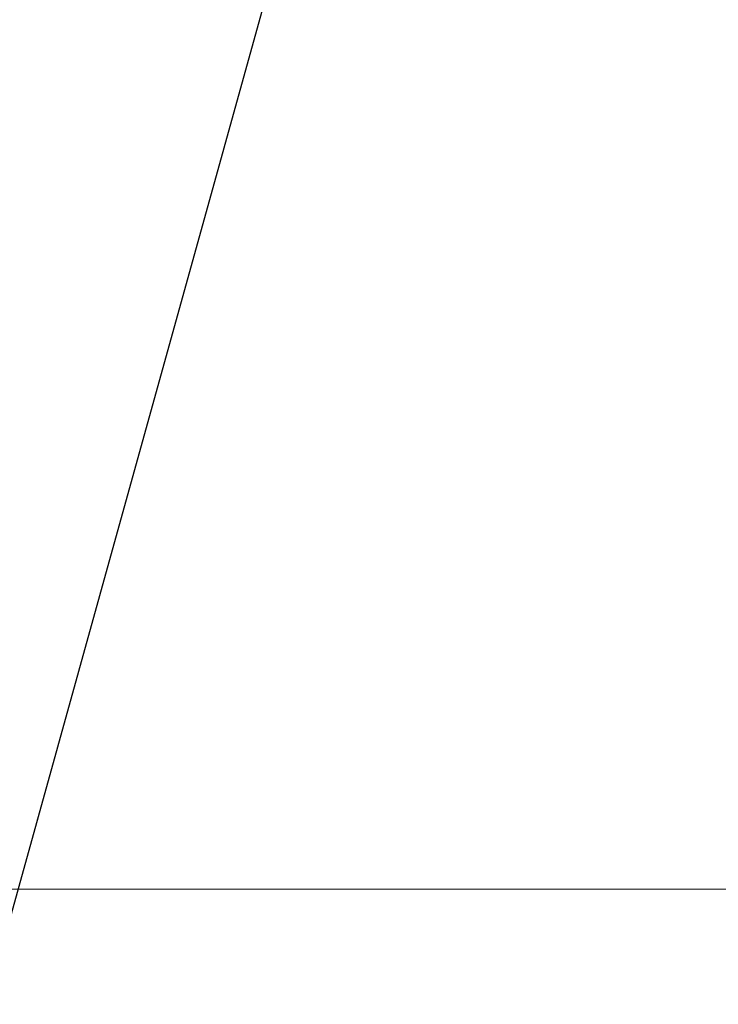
# Model space of a CAD drawing. Header units: metres. Extents: x 102313 to 104557, y 415820 to 422103.
# Tile 487 of 656: x 103674 to 103681, y 418999 to 419009. Entities that reach past the tile are written whole.
import ezdxf

# ---------------------------------------------------------------- set-up
doc = ezdxf.new("R2010")
doc.units = ezdxf.units.M
doc.header["$MEASUREMENT"] = 0
doc.linetypes.add('DGN Style 5', pattern=[84.730388, 36.313023, -48.417365])
doc.linetypes.add('KG-GV', pattern=[42, 12, -6, 0, -6, 12, -6])
for name, color, linetype, lineweight in [('00-50m-Bowgr-markering rijstrook', 4, 'DGN Style 5', 0), ('00-Coordinaten', 7, 'Continuous', 0), ('N-WE-KG-GRONDVERWERVING-G', 130, 'KG-GV', 30), ('N-WE-VH-KANTVERHARDING-GD', 6, 'Continuous', 30)]:
    doc.layers.add(name, color=color, linetype=linetype, lineweight=lineweight)

msp = doc.modelspace()

# ---------------------------------------------------------------- linework, layer by layer
at = {"layer": '00-50m-Bowgr-markering rijstrook', "flags": 128}
msp.add_lwpolyline([(103905.514, 420045.784), (103904.698, 420040.858), (103903.88, 420035.933), (103903.059, 420031.008), (103902.236, 420026.084), (103901.411, 420021.16), (103900.583, 420016.236), (103899.753, 420011.313), (103899.224, 420008.191), (103898.92, 420006.391), (103898.084, 420001.468), (103897.246, 419996.547), (103896.406, 419991.625), (103895.563, 419986.705), (103894.718, 419981.784), (103893.87, 419976.864), (103893.019, 419971.945), (103892.618, 419969.629), (103892.166, 419967.026), (103891.311, 419962.107), (103890.453, 419957.189), (103889.592, 419952.271), (103888.729, 419947.353), (103887.864, 419942.437), (103886.996, 419937.52), (103886.125, 419932.604), (103885.252, 419927.688), (103884.376, 419922.773), (103883.498, 419917.859), (103882.618, 419912.944), (103881.735, 419908.031), (103880.849, 419903.117), (103879.961, 419898.204), (103879.07, 419893.292), (103878.177, 419888.38), (103877.281, 419883.468), (103876.383, 419878.557), (103875.483, 419873.647), (103874.579, 419868.737), (103873.674, 419863.827), (103872.765, 419858.918), (103871.855, 419854.009), (103870.942, 419849.101), (103870.242, 419844.153), (103869.539, 419839.205), (103868.834, 419834.257), (103868.126, 419829.31), (103867.416, 419824.363), (103866.703, 419819.416), (103865.988, 419814.469), (103865.27, 419809.523), (103864.55, 419804.577), (103863.827, 419799.631), (103863.101, 419794.685), (103862.373, 419789.74), (103861.643, 419784.795), (103860.91, 419779.85), (103860.174, 419774.906), (103859.436, 419769.961), (103858.695, 419765.017), (103857.952, 419760.074), (103857.245, 419756.467), (103856.99, 419755.172), (103856.027, 419750.272), (103855.06, 419745.371), (103854.922, 419744.671), (103854.092, 419740.472), (103853.121, 419735.573), (103852.147, 419730.674), (103851.171, 419725.776), (103850.192, 419720.878), (103849.211, 419715.981), (103848.227, 419711.084), (103847.241, 419706.188), (103846.252, 419701.292), (103845.261, 419696.397), (103844.267, 419691.502), (103843.271, 419686.608), (103842.272, 419681.714), (103841.271, 419676.821), (103840.267, 419671.929), (103839.261, 419667.037), (103838.252, 419662.145), (103837.241, 419657.254), (103836.227, 419652.363), (103835.211, 419647.473), (103834.192, 419642.584), (103833.171, 419637.695), (103832.148, 419632.806), (103831.121, 419627.918), (103830.093, 419623.031), (103829.061, 419618.144), (103828.028, 419613.257), (103826.992, 419608.372), (103825.953, 419603.486), (103824.912, 419598.601), (103823.868, 419593.717), (103822.822, 419588.833), (103821.773, 419583.95), (103820.722, 419579.068), (103819.668, 419574.185), (103818.612, 419569.304), (103817.554, 419564.423), (103816.493, 419559.542), (103815.429, 419554.662), (103814.363, 419549.783), (103813.294, 419544.904), (103813.293, 419544.9), (103812.223, 419540.026), (103811.15, 419535.148), (103810.073, 419530.271), (103808.995, 419525.394), (103807.914, 419520.518), (103806.83, 419515.642), (103805.744, 419510.767), (103804.656, 419505.893), (103803.565, 419501.019), (103802.471, 419496.145), (103801.375, 419491.273), (103800.277, 419486.4), (103799.176, 419481.529), (103798.072, 419476.658), (103796.966, 419471.787), (103795.858, 419466.917), (103794.747, 419462.048), (103793.633, 419457.179), (103792.518, 419452.311), (103791.399, 419447.443), (103790.278, 419442.576), (103789.155, 419437.709), (103788.029, 419432.843), (103786.901, 419427.978), (103785.77, 419423.113), (103784.637, 419418.249), (103783.501, 419413.385), (103782.363, 419408.522), (103781.222, 419403.659), (103780.079, 419398.797), (103778.933, 419393.936), (103777.785, 419389.075), (103776.561, 419384.232), (103775.335, 419379.39), (103774.106, 419374.549), (103772.875, 419369.708), (103771.642, 419364.868), (103770.406, 419360.028), (103769.24, 419355.172), (103769.157, 419354.826), (103768.072, 419350.316), (103766.902, 419345.461), (103765.729, 419340.606), (103764.553, 419335.752), (103763.375, 419330.899), (103762.195, 419326.046), (103761.012, 419321.194), (103759.827, 419316.342), (103758.639, 419311.491), (103757.449, 419306.641), (103756.256, 419301.791), (103755.06, 419296.942), (103753.863, 419292.093), (103752.663, 419287.245), (103751.46, 419282.398), (103750.255, 419277.551), (103749.047, 419272.705), (103747.837, 419267.86), (103746.624, 419263.015), (103745.409, 419258.17), (103744.192, 419253.327), (103742.972, 419248.484), (103741.749, 419243.641), (103740.524, 419238.8), (103739.297, 419233.959), (103738.067, 419229.118), (103736.834, 419224.278), (103735.6, 419219.439), (103734.362, 419214.6), (103733.122, 419209.762), (103731.88, 419204.925), (103730.635, 419200.088), (103729.388, 419195.252), (103728.138, 419190.417), (103727.152, 419186.606), (103726.886, 419185.582), (103725.632, 419180.747), (103724.375, 419175.913), (103723.116, 419171.08), (103721.855, 419166.247), (103721.676, 419165.562), (103720.591, 419161.414), (103719.325, 419156.582), (103718.057, 419151.751), (103716.787, 419146.92), (103715.515, 419142.09), (103714.24, 419137.261), (103712.963, 419132.432), (103711.684, 419127.604), (103710.403, 419122.776), (103709.119, 419117.949), (103707.833, 419113.122), (103706.545, 419108.296), (103705.255, 419103.471), (103703.963, 419098.646), (103702.668, 419093.822), (103701.371, 419088.999), (103700.072, 419084.176), (103698.77, 419079.353), (103697.467, 419074.532), (103696.161, 419069.711), (103694.853, 419064.89), (103693.543, 419060.07), (103692.23, 419055.251), (103690.915, 419050.432), (103689.599, 419045.614), (103688.279, 419040.796), (103686.958, 419035.979), (103685.634, 419031.163), (103684.309, 419026.347), (103682.981, 419021.532), (103681.65, 419016.718), (103680.318, 419011.904), (103678.983, 419007.091), (103677.646, 419002.278), (103676.307, 418997.466), (103674.966, 418992.655), (103673.622, 418987.844), (103672.276, 418983.034), (103670.928, 418978.225), (103669.578, 418973.416), (103668.225, 418968.607), (103666.871, 418963.8), (103665.514, 418958.993), (103664.155, 418954.186), (103662.793, 418949.381), (103661.43, 418944.575), (103660.064, 418939.771), (103658.696, 418934.967), (103657.326, 418930.164), (103655.954, 418925.361), (103654.579, 418920.559), (103653.202, 418915.758), (103651.823, 418910.957), (103650.442, 418906.157), (103649.058, 418901.358), (103647.673, 418896.559), (103646.285, 418891.761), (103644.894, 418886.963), (103643.502, 418882.166), (103642.108, 418877.37), (103640.711, 418872.575), (103639.312, 418867.78), (103637.911, 418862.985), (103636.507, 418858.192), (103635.102, 418853.399), (103633.694, 418848.606), (103632.284, 418843.815), (103630.872, 418839.024), (103629.457, 418834.233), (103628.04, 418829.443), (103626.622, 418824.654), (103625.2, 418819.866), (103623.777, 418815.078), (103622.352, 418810.291), (103620.924, 418805.505), (103619.494, 418800.719), (103618.062, 418795.934), (103616.628, 418791.149), (103615.67, 418787.959), (103615.191, 418786.365), (103613.752, 418781.582), (103612.311, 418776.8), (103610.868, 418772.018), (103609.423, 418767.237), (103607.975, 418762.456), (103606.525, 418757.676), (103605.073, 418752.897), (103603.619, 418748.119), (103602.163, 418743.341), (103600.704, 418738.564), (103599.243, 418733.787), (103597.78, 418729.011), (103596.315, 418724.236), (103594.848, 418719.462), (103593.378, 418714.688), (103591.906, 418709.915), (103590.432, 418705.143), (103588.956, 418700.371), (103587.478, 418695.6), (103585.997, 418690.829), (103584.514, 418686.06), (103583.029, 418681.291), (103581.542, 418676.522), (103580.053, 418671.755), (103578.561, 418666.988), (103577.067, 418662.222), (103575.571, 418657.456), (103574.073, 418652.691), (103572.573, 418647.927), (103571.07, 418643.164), (103569.565, 418638.401)], dxfattribs=at)
at = {"layer": '00-Coordinaten'}
msp.add_line((104100, 419000), (102600, 419000), dxfattribs=at)
at = {"layer": 'N-WE-KG-GRONDVERWERVING-G', "linetype": 'Continuous', "lineweight": 0, "ltscale": 5, "const_width": 7.5, "flags": 128}
msp.add_lwpolyline([(103680.049, 419048.226), (103678.732, 419043.413), (103677.411, 419038.601), (103676.089, 419033.789), (103674.764, 419028.978), (103673.437, 419024.167), (103672.108, 419019.357), (103670.777, 419014.547), (103669.444, 419009.739), (103668.108, 419004.93), (103666.77, 419000.123), (103665.43, 418995.316), (103664.088, 418990.509), (103662.743, 418985.704), (103661.396, 418980.899), (103660.047, 418976.094), (103658.696, 418971.29), (103657.342, 418966.487), (103655.987, 418961.684), (103654.629, 418956.882), (103653.269, 418952.081), (103651.907, 418947.28), (103650.542, 418942.48)], dxfattribs=at)
at = {"layer": 'N-WE-VH-KANTVERHARDING-GD', "flags": 128}
msp.add_lwpolyline([(103685.145, 419041.655), (103683.824, 419036.84), (103682.501, 419032.025), (103681.175, 419027.211), (103679.848, 419022.397), (103678.518, 419017.584), (103677.186, 419012.772), (103675.851, 419007.96), (103674.515, 419003.149), (103673.176, 418998.338), (103671.835, 418993.528), (103670.492, 418988.719), (103669.147, 418983.91), (103667.799, 418979.102), (103666.449, 418974.295), (103665.097, 418969.488), (103663.743, 418964.682), (103662.386, 418959.876), (103661.028, 418955.071), (103659.667, 418950.267), (103658.304, 418945.463)], dxfattribs=at)

doc.saveas('drawing.dxf')
